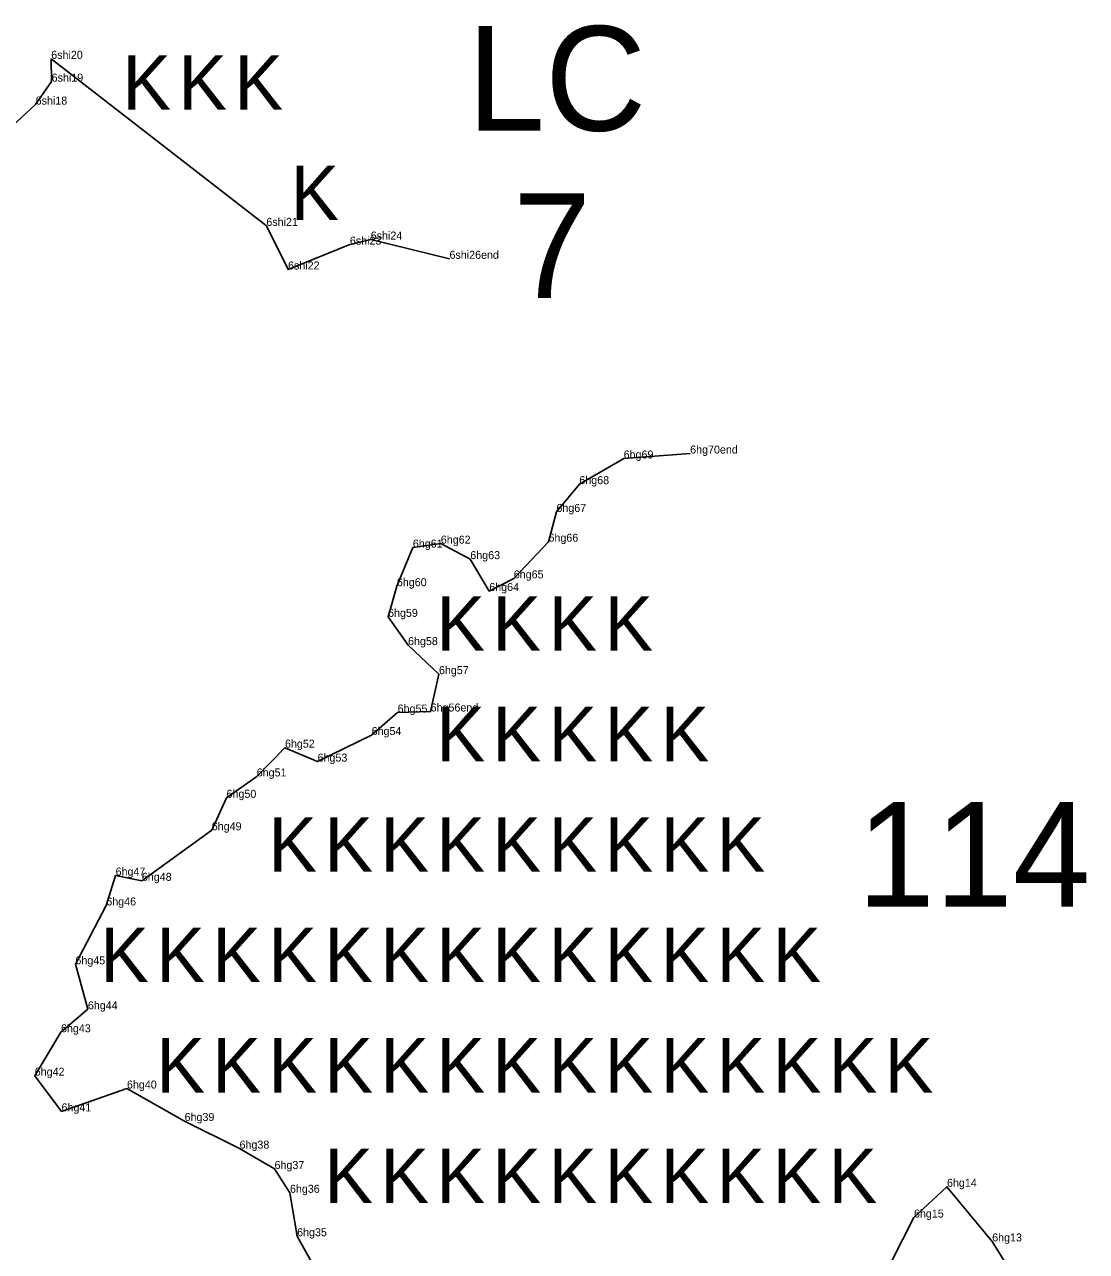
# Model space of a CAD drawing. Extents: x 2072529 to 2268812, y 436423 to 470008.
# Drawn here: x 2148328 to 2148992, y 442579 to 443346 of the extents above; entities that cross this region are included whole.
import ezdxf

# ---------------------------------------------------------------- set-up
doc = ezdxf.new("R2010")
doc.units = 0
for name, color, linetype in [('Old_Level_10', 7, 'Continuous'), ('Old_Level_20', 7, 'Continuous'), ('Old_Level_52', 7, 'Continuous'), ('Old_Level_55', 7, 'Continuous'), ('Old_Level_60', 7, 'Continuous'), ('Old_Level_62', 7, 'Continuous')]:
    doc.layers.add(name, color=color, linetype=linetype)

msp = doc.modelspace()

# ---------------------------------------------------------------- linework, layer by layer
at = {"layer": 'Old_Level_10'}
for points in [[(2148248.439, 443161.015), (2148272.693, 443199.031), (2148284.238, 443228.209), (2148302.36, 443265.873), (2148335.043, 443295.907), (2148345.034, 443310.252), (2148344.779, 443324.479)], [(2148344.779, 443324.479), (2148479.169, 443220.143), (2148492.693, 443192.897), (2148531.352, 443208.41), (2148544.39, 443211.597), (2148593.585, 443199.568)]]:
    msp.add_lwpolyline(points, dxfattribs=at)
at = {"layer": 'Old_Level_20'}
for p, q in [((2148344.779, 443324.479), (2148344.779, 443324.479)), ((2148345.034, 443310.252), (2148345.034, 443310.252)), ((2148335.043, 443295.907), (2148335.043, 443295.907)), ((2148531.352, 443208.41), (2148531.352, 443208.41)), ((2148593.414, 443199.739), (2148593.414, 443199.739)), ((2148743.937, 443077.926), (2148743.937, 443077.926)), ((2148702.397, 443074.834), (2148702.397, 443074.834)), ((2148674.71, 443058.801), (2148674.71, 443058.801)), ((2148660.382, 443041.451), (2148660.382, 443041.451)), ((2148655.426, 443022.839), (2148655.426, 443022.839)), ((2148570.68, 443019.164), (2148570.68, 443019.164)), ((2148588.178, 443021.659), (2148588.178, 443021.659)), ((2148606.583, 443011.968), (2148606.583, 443011.968)), ((2148633.736, 442999.952), (2148633.736, 442999.952)), ((2148560.714, 442995.052), (2148560.714, 442995.052)), ((2148618.424, 442992.051), (2148618.424, 442992.051)), ((2148555.226, 442975.904), (2148555.226, 442975.904)), ((2148567.689, 442958.262), (2148567.689, 442958.262)), ((2148586.988, 442940.113), (2148586.988, 442940.113)), ((2148561.2, 442916.117), (2148561.2, 442916.117)), ((2148561.2, 442916.117), (2148561.2, 442916.117)), ((2148581.806, 442916.781), (2148581.806, 442916.781)), ((2148581.806, 442916.781), (2148581.806, 442916.781)), ((2148544.944, 442902.076), (2148544.944, 442902.076)), ((2148544.944, 442902.076), (2148544.944, 442902.076)), ((2148490.808, 442894.189), (2148490.808, 442894.189)), ((2148490.808, 442894.189), (2148490.808, 442894.189)), ((2148511.183, 442885.493), (2148511.183, 442885.493)), ((2148511.183, 442885.493), (2148511.183, 442885.493)), ((2148473.144, 442876.23), (2148473.144, 442876.23)), ((2148473.144, 442876.23), (2148473.144, 442876.23)), ((2148454.307, 442862.885), (2148454.307, 442862.885)), ((2148454.307, 442862.885), (2148454.307, 442862.885)), ((2148445.075, 442842.583), (2148445.075, 442842.583)), ((2148445.075, 442842.583), (2148445.075, 442842.583)), ((2148384.992, 442814.304), (2148384.992, 442814.304)), ((2148384.992, 442814.304), (2148384.992, 442814.304)), ((2148401.395, 442811.023), (2148401.395, 442811.023)), ((2148401.395, 442811.023), (2148401.395, 442811.023)), ((2148379.181, 442795.629), (2148379.181, 442795.629)), ((2148379.181, 442795.629), (2148379.181, 442795.629)), ((2148359.885, 442758.853), (2148359.885, 442758.853)), ((2148359.885, 442758.853), (2148359.885, 442758.853)), ((2148367.669, 442730.748), (2148367.669, 442730.748)), ((2148367.669, 442730.748), (2148367.669, 442730.748)), ((2148350.876, 442716.402), (2148350.876, 442716.402)), ((2148350.876, 442716.402), (2148350.876, 442716.402)), ((2148334.474, 442689.284), (2148334.474, 442689.284)), ((2148334.474, 442689.284), (2148334.474, 442689.284)), ((2148392.092, 442681.253), (2148392.092, 442681.253)), ((2148392.092, 442681.253), (2148392.092, 442681.253)), ((2148351.228, 442666.997), (2148351.228, 442666.997)), ((2148351.228, 442666.997), (2148351.228, 442666.997)), ((2148428.098, 442660.975), (2148428.098, 442660.975)), ((2148428.098, 442660.975), (2148428.098, 442660.975)), ((2148462.423, 442643.723), (2148462.423, 442643.723)), ((2148462.423, 442643.723), (2148462.423, 442643.723)), ((2148484.294, 442631.019), (2148484.294, 442631.019)), ((2148484.294, 442631.019), (2148484.294, 442631.019)), ((2148493.915, 442616.122), (2148493.915, 442616.122)), ((2148493.915, 442616.122), (2148493.915, 442616.122)), ((2148904.383, 442619.865), (2148904.383, 442619.865)), ((2148904.383, 442619.865), (2148904.383, 442619.865)), ((2148883.761, 442600.665), (2148883.761, 442600.665)), ((2148883.761, 442600.665), (2148883.761, 442600.665)), ((2148498.383, 442589.001), (2148498.383, 442589.001)), ((2148498.383, 442589.001), (2148498.383, 442589.001)), ((2148932.601, 442585.746), (2148932.601, 442585.746)), ((2148932.601, 442585.746), (2148932.601, 442585.746))]:
    msp.add_line(p, q, dxfattribs=at)
at = {"layer": 'Old_Level_52'}
for points in [[(2148743.937, 443077.926), (2148702.397, 443074.834), (2148674.71, 443058.801), (2148660.382, 443041.451), (2148655.426, 443022.839), (2148633.736, 442999.952), (2148618.424, 442992.051), (2148606.583, 443011.968), (2148588.178, 443021.659), (2148570.68, 443019.164)], [(2148570.68, 443019.164), (2148560.714, 442995.052), (2148555.226, 442975.904), (2148567.689, 442958.262), (2148586.988, 442940.113), (2148581.806, 442916.781), (2148561.2, 442916.117), (2148544.944, 442902.076), (2148511.183, 442885.493), (2148490.808, 442894.189), (2148473.144, 442876.23), (2148454.307, 442862.885), (2148445.075, 442842.583)], [(2148445.075, 442842.583), (2148401.395, 442811.023), (2148384.992, 442814.304), (2148379.181, 442795.629), (2148359.885, 442758.853), (2148367.669, 442730.748), (2148350.876, 442716.402), (2148334.474, 442689.284), (2148351.228, 442666.997), (2148392.092, 442681.253), (2148428.098, 442660.975), (2148462.423, 442643.723), (2148484.294, 442631.019), (2148493.915, 442616.122), (2148498.383, 442589.001), (2148510.79, 442566.975)], [(2148862.872, 442559.634), (2148883.761, 442600.665), (2148904.383, 442619.865), (2148932.601, 442585.746), (2148950.007, 442557.614)]]:
    msp.add_lwpolyline(points, dxfattribs=at)

# ---------------------------------------------------------------- texts
at = {"layer": 'Old_Level_55'}
for p in [(2148389.275, 443292.725), (2148424.275, 443292.725), (2148459.275, 443292.725), (2148494.275, 443223.725), (2148585.46, 442954.741), (2148620.46, 442954.741), (2148655.46, 442954.741), (2148690.46, 442954.741), (2148585.46, 442885.741), (2148620.46, 442885.741), (2148655.46, 442885.741), (2148690.46, 442885.741), (2148725.46, 442885.741), (2148480.46, 442816.741), (2148515.46, 442816.741), (2148550.46, 442816.741), (2148585.46, 442816.741), (2148620.46, 442816.741), (2148655.46, 442816.741), (2148690.46, 442816.741), (2148725.46, 442816.741), (2148760.46, 442816.741), (2148375.46, 442747.741), (2148410.46, 442747.741), (2148445.46, 442747.741), (2148480.46, 442747.741), (2148515.46, 442747.741), (2148550.46, 442747.741), (2148585.46, 442747.741), (2148620.46, 442747.741), (2148655.46, 442747.741), (2148690.46, 442747.741), (2148725.46, 442747.741), (2148760.46, 442747.741), (2148795.46, 442747.741), (2148410.46, 442678.741), (2148445.46, 442678.741), (2148480.46, 442678.741), (2148515.46, 442678.741), (2148550.46, 442678.741), (2148585.46, 442678.741), (2148620.46, 442678.741), (2148655.46, 442678.741), (2148690.46, 442678.741), (2148725.46, 442678.741), (2148760.46, 442678.741), (2148795.46, 442678.741), (2148830.46, 442678.741), (2148865.46, 442678.741), (2148515.46, 442609.741), (2148550.46, 442609.741), (2148585.46, 442609.741), (2148620.46, 442609.741), (2148655.46, 442609.741), (2148690.46, 442609.741), (2148725.46, 442609.741), (2148760.46, 442609.741), (2148795.46, 442609.741), (2148830.46, 442609.741)]:
    msp.add_text('K', height=34, dxfattribs=at).set_placement(p)
at = {"layer": 'Old_Level_60'}
for s, p in [('6shi20', (2148344.779, 443324.479)), ('6shi19', (2148345.034, 443310.252)), ('6shi18', (2148335.043, 443295.907)), ('6shi21', (2148479.169, 443220.143)), ('6shi23', (2148531.352, 443208.41)), ('6shi24', (2148544.39, 443211.597)), ('6shi22', (2148492.693, 443192.897)), ('6shi26end', (2148593.585, 443199.568)), ('6hg70end', (2148743.937, 443077.926)), ('6hg69', (2148702.397, 443074.834)), ('6hg68', (2148674.71, 443058.801)), ('6hg67', (2148660.382, 443041.451)), ('6hg61', (2148570.68, 443019.164)), ('6hg62', (2148588.178, 443021.659)), ('6hg66', (2148655.426, 443022.839)), ('6hg63', (2148606.583, 443011.968)), ('6hg60', (2148560.714, 442995.052)), ('6hg65', (2148633.736, 442999.952)), ('6hg64', (2148618.424, 442992.051)), ('6hg59', (2148555.226, 442975.904)), ('6hg58', (2148567.689, 442958.262)), ('6hg57', (2148586.988, 442940.113)), ('6hg56end', (2148581.806, 442916.781)), ('6hg56', (2148581.806, 442916.781)), ('6hg55', (2148561.2, 442916.117)), ('6hg55', (2148561.2, 442916.117)), ('6hg54', (2148544.944, 442902.076)), ('6hg54', (2148544.944, 442902.076)), ('6hg52', (2148490.808, 442894.189)), ('6hg52', (2148490.808, 442894.189)), ('6hg53', (2148511.183, 442885.493)), ('6hg53', (2148511.183, 442885.493)), ('6hg51', (2148473.144, 442876.23)), ('6hg51', (2148473.144, 442876.23)), ('6hg50', (2148454.307, 442862.885)), ('6hg50', (2148454.307, 442862.885)), ('6hg49', (2148445.075, 442842.583)), ('6hg49', (2148445.075, 442842.583)), ('6hg47', (2148384.992, 442814.304)), ('6hg47', (2148384.992, 442814.304)), ('6hg48', (2148401.395, 442811.023)), ('6hg48', (2148401.395, 442811.023)), ('6hg46', (2148379.181, 442795.629)), ('6hg46', (2148379.181, 442795.629)), ('6hg45', (2148359.885, 442758.853)), ('6hg45', (2148359.885, 442758.853)), ('6hg44', (2148367.669, 442730.748)), ('6hg44', (2148367.669, 442730.748)), ('6hg43', (2148350.876, 442716.402)), ('6hg43', (2148350.876, 442716.402)), ('6hg42', (2148334.474, 442689.284)), ('6hg42', (2148334.474, 442689.284)), ('6hg40', (2148392.092, 442681.253)), ('6hg40', (2148392.092, 442681.253)), ('6hg41', (2148351.228, 442666.997)), ('6hg41', (2148351.228, 442666.997)), ('6hg39', (2148428.098, 442660.975)), ('6hg39', (2148428.098, 442660.975)), ('6hg38', (2148462.423, 442643.723)), ('6hg38', (2148462.423, 442643.723)), ('6hg37', (2148484.294, 442631.019)), ('6hg37', (2148484.294, 442631.019)), ('6hg14', (2148904.383, 442619.865)), ('6hg14', (2148904.383, 442619.865)), ('6hg36', (2148493.915, 442616.122)), ('6hg36', (2148493.915, 442616.122)), ('6hg15', (2148883.761, 442600.665)), ('6hg15', (2148883.761, 442600.665)), ('6hg35', (2148498.383, 442589.001)), ('6hg35', (2148498.383, 442589.001)), ('6hg13', (2148932.601, 442585.746)), ('6hg13', (2148932.601, 442585.746))]:
    msp.add_text(s, height=5, dxfattribs=at).set_placement(p)
at = {"layer": 'Old_Level_62'}
for s, p in [('LC', (2148604.736, 443279.596)), ('7', (2148633.33, 443175.052)), ('114', (2148848.291, 442794.873))]:
    msp.add_text(s, height=65.34, dxfattribs=at).set_placement(p)

doc.saveas('drawing.dxf')
